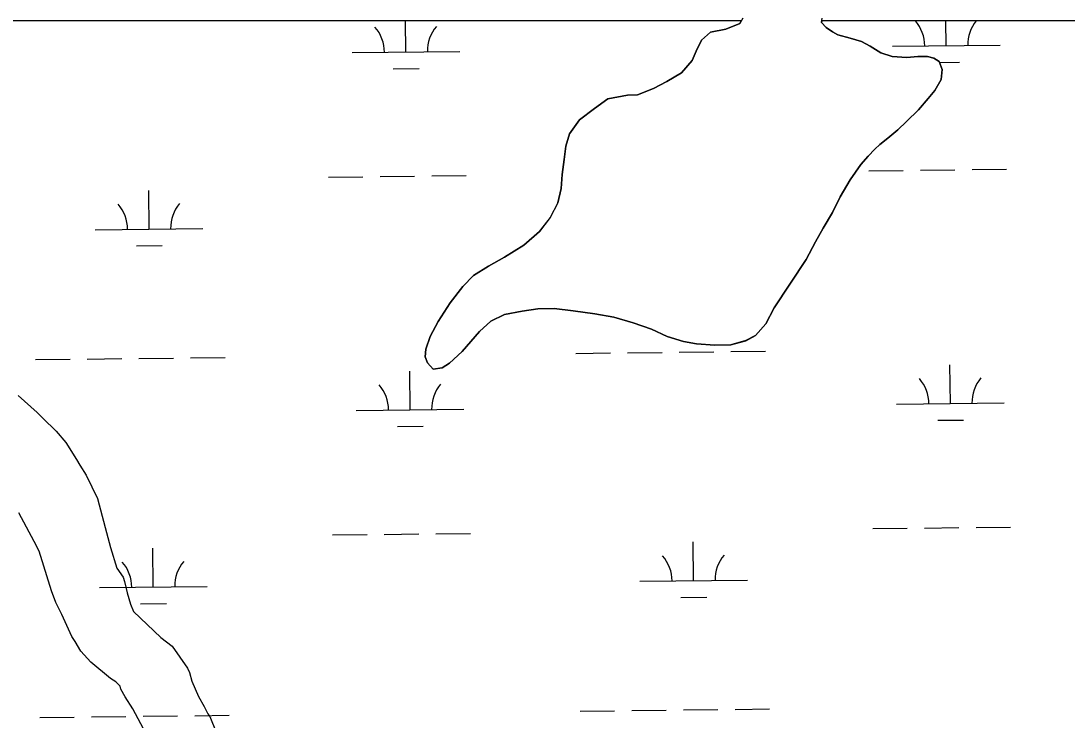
# Model space of a CAD drawing. Extents: x 3683613 to 3738215, y 469626 to 495384.
# Drawn here: x 3717943 to 3718915, y 487769 to 488419 of the extents above; entities that cross this region are included whole.
import ezdxf

# ---------------------------------------------------------------- set-up
doc = ezdxf.new("R2010")
doc.units = 0
for name, color, linetype in [('V-SITE-VEGE', 7, 'Continuous'), ('V-TOPO-SHOR', 7, 'Continuous'), ('V-WETL-SWMP', 7, 'Continuous')]:
    doc.layers.add(name, color=color, linetype=linetype)

msp = doc.modelspace()

# ---------------------------------------------------------------- linework, layer by layer
at = {"layer": 'V-SITE-VEGE'}
for p, q in [((3717940.92, 488071.05), (3717958.58, 488055.33)), ((3717958.58, 488055.33), (3717963.88, 488050.09)), ((3717963.88, 488050.09), (3717976.26, 488037.86)), ((3717976.26, 488037.86), (3717985.1, 488027.37)), ((3717985.1, 488027.37), (3717995.15, 488011.61)), ((3717995.15, 488011.61), (3717998.11, 488006.35)), ((3717998.11, 488006.35), (3718004.02, 487997.02)), ((3718004.02, 487997.02), (3718014.69, 487975.4)), ((3718014.69, 487975.4), (3718021.88, 487948.5)), ((3717955.76, 487935.23), (3717941.54, 487962.09)), ((3718021.88, 487948.5), (3718026.67, 487929.78)), ((3717960.5, 487926.47), (3717955.76, 487935.23)), ((3717971.84, 487889.63), (3717960.5, 487926.47)), ((3718026.67, 487929.78), (3718032.64, 487910.48)), ((3718032.64, 487910.48), (3718038.55, 487902.31)), ((3718038.55, 487902.31), (3718039.74, 487898.22)), ((3718039.74, 487898.22), (3718042.14, 487887.69)), ((3717976, 487878.52), (3717971.84, 487889.63)), ((3718042.14, 487887.69), (3718045.13, 487877.16)), ((3717981.34, 487867.42), (3717976, 487878.52)), ((3718045.13, 487877.16), (3718048.1, 487870.15)), ((3717990.83, 487846.97), (3717981.34, 487867.42)), ((3718048.1, 487870.15), (3718073.43, 487846.27)), ((3717993.79, 487842.3), (3717990.83, 487846.97)), ((3718073.43, 487846.27), (3718084.02, 487838.13)), ((3717999.1, 487833.55), (3717993.79, 487842.3)), ((3718084.02, 487838.13), (3718098.2, 487817.71)), ((3718008.54, 487823.06), (3717999.1, 487833.55)), ((3718026.79, 487807.93), (3718008.54, 487823.06)), ((3718098.2, 487817.71), (3718099.98, 487813.62)), ((3718031.49, 487805.03), (3718026.79, 487807.93)), ((3718099.98, 487813.62), (3718102.37, 487805.44)), ((3718035.61, 487800.95), (3718031.49, 487805.03)), ((3718036.22, 487798.03), (3718035.61, 487800.95)), ((3718040.36, 487791.02), (3718036.22, 487798.03)), ((3718102.37, 487805.44), (3718108.31, 487791.41)), ((3718047.45, 487779.93), (3718040.36, 487791.02)), ((3718108.31, 487791.41), (3718113.64, 487782.07)), ((3718059.89, 487756.57), (3718047.45, 487779.93)), ((3718113.64, 487782.07), (3718117.19, 487775.06)), ((3718117.19, 487775.06), (3718118.96, 487772.73)), ((3718118.96, 487772.73), (3718124.9, 487758.12))]:
    msp.add_line(p, q, dxfattribs=at)
at = {"layer": 'V-TOPO-SHOR'}
for points in [[(3718613.9, 488421.85), (3718611.23, 488416.94), (3718598.39, 488411.6), (3718584.13, 488408.69), (3718575.56, 488401.31), (3718570.73, 488391.13), (3718567.04, 488382.62), (3718557.07, 488370.99), (3718543.35, 488362.81), (3718531.17, 488356.57), (3718516.28, 488350.7), (3718506.9, 488350.26), (3718488.52, 488346.94), (3718476.35, 488337.74), (3718462.26, 488327.25), (3718452.94, 488314.33), (3718449.66, 488303), (3718448.19, 488290.39), (3718446.33, 488276.36), (3718445.25, 488263.36), (3718442.23, 488250.22), (3718435.23, 488236.42), (3718425.15, 488223.38), (3718410.55, 488210.82), (3718392.73, 488199.66), (3718377.86, 488191.22), (3718364.02, 488182.65), (3718354.04, 488172.31), (3718342.29, 488157.2), (3718331.2, 488139.9), (3718323.69, 488125.97), (3718319.51, 488114.11), (3718319.03, 488106.91), (3718321.25, 488101.52), (3718326.3, 488095.5), (3718334.65, 488096.7), (3718341.57, 488101.11), (3718353.21, 488112.11), (3718361.4, 488121.42), (3718369.58, 488130.47), (3718379.94, 488140.04), (3718392.77, 488146.28), (3718409.22, 488149.46), (3718423.61, 488151.6), (3718438.66, 488151.81), (3718456.55, 488149.85), (3718476.5, 488147), (3718494.27, 488143.75), (3718512.17, 488138.71), (3718529.18, 488132.63), (3718543.75, 488126.02), (3718558.83, 488121.21), (3718571.06, 488118.97), (3718587.92, 488117.9), (3718602.83, 488118.24), (3718616.7, 488122.04), (3718625.81, 488126.98), (3718635.27, 488137.58), (3718643.29, 488152.67), (3718672.75, 488197.6), (3718681.54, 488213.85), (3718688.8, 488226.49), (3718697.21, 488241.08), (3718704.59, 488255.65), (3718713.63, 488271.65), (3718723.59, 488285.72), (3718730.49, 488293.48), (3718736.76, 488299.95), (3718741.37, 488304.34), (3718748.79, 488310.3), (3718757.88, 488318.07), (3718765.94, 488325.7), (3718777.2, 488336.69), (3718786.28, 488347.16), (3718792.28, 488354.65), (3718798.27, 488364.72), (3718799.25, 488374.11), (3718796.38, 488381.43), (3718791.47, 488384.62), (3718785.55, 488386.13), (3718776.54, 488386.34)], [(3718776.54, 488386.34), (3718766.52, 488385.38), (3718752.62, 488386.34), (3718742.31, 488389.62), (3718732.25, 488395.87), (3718724.38, 488400.2), (3718713.68, 488403.23), (3718702.35, 488406.38), (3718697.19, 488409.18), (3718691.38, 488413.01), (3718687.24, 488417.75), (3718687.6, 488421.86)]]:
    msp.add_lwpolyline(points, dxfattribs=at)
at = {"layer": 'V-WETL-SWMP'}
for p, q in [((3718612.5, 488419.28), (3716626.91, 488419.28)), ((3718301.14, 488390.39), (3718300.8, 488419.28)), ((3718611.23, 488416.94), (3718612.5, 488419.28)), ((3718687.37, 488419.28), (3718687.24, 488417.75)), ((3719412.76, 488419.28), (3718687.37, 488419.28)), ((3718803.01, 488396.23), (3718802.74, 488419.28)), ((3718584.13, 488408.69), (3718598.39, 488411.6)), ((3718598.39, 488411.6), (3718611.23, 488416.94)), ((3718687.24, 488417.75), (3718691.38, 488413.01)), ((3718691.38, 488413.01), (3718697.19, 488409.18)), ((3718697.19, 488409.18), (3718702.35, 488406.38)), ((3718570.73, 488391.13), (3718575.56, 488401.31)), ((3718575.56, 488401.31), (3718584.13, 488408.69)), ((3718702.35, 488406.38), (3718713.68, 488403.23)), ((3718713.68, 488403.23), (3718724.38, 488400.2)), ((3718724.38, 488400.2), (3718732.25, 488395.87)), ((3718251.14, 488389.81), (3718351.13, 488390.97)), ((3718567.04, 488382.62), (3718570.73, 488391.13)), ((3718732.25, 488395.87), (3718742.31, 488389.62)), ((3718742.31, 488389.62), (3718752.62, 488386.34)), ((3718753.02, 488395.65), (3718853.01, 488396.81)), ((3718557.07, 488370.99), (3718567.04, 488382.62)), ((3718752.62, 488386.34), (3718766.52, 488385.38)), ((3718766.52, 488385.38), (3718776.54, 488386.34)), ((3718776.54, 488386.34), (3718785.55, 488386.13)), ((3718785.55, 488386.13), (3718791.47, 488384.62)), ((3718791.47, 488384.62), (3718796.38, 488381.43)), ((3718796.38, 488381.43), (3718799.25, 488374.11)), ((3718796.66, 488380.72), (3718815.19, 488380.94)), ((3718289.32, 488374.82), (3718313.32, 488375.1)), ((3718543.35, 488362.81), (3718557.07, 488370.99)), ((3718799.25, 488374.11), (3718798.27, 488364.72)), ((3718531.17, 488356.57), (3718543.35, 488362.81)), ((3718798.27, 488364.72), (3718792.28, 488354.65)), ((3718506.9, 488350.26), (3718516.28, 488350.7)), ((3718516.28, 488350.7), (3718531.17, 488356.57)), ((3718792.28, 488354.65), (3718786.28, 488347.16)), ((3718476.35, 488337.74), (3718488.52, 488346.94)), ((3718488.52, 488346.94), (3718506.9, 488350.26)), ((3718786.28, 488347.16), (3718777.2, 488336.69)), ((3718462.26, 488327.25), (3718476.35, 488337.74)), ((3718777.2, 488336.69), (3718765.94, 488325.7)), ((3718452.94, 488314.34), (3718462.26, 488327.25)), ((3718765.94, 488325.7), (3718757.88, 488318.07)), ((3718449.66, 488303), (3718452.94, 488314.34)), ((3718757.88, 488318.07), (3718748.79, 488310.3)), ((3718448.19, 488290.39), (3718449.66, 488303)), ((3718741.37, 488304.34), (3718736.76, 488299.94)), ((3718748.79, 488310.3), (3718741.37, 488304.34)), ((3718730.49, 488293.48), (3718723.59, 488285.72)), ((3718736.76, 488299.94), (3718730.49, 488293.48)), ((3718446.33, 488276.36), (3718448.19, 488290.39)), ((3718723.59, 488285.72), (3718713.63, 488271.65)), ((3718229.08, 488274.11), (3718261.08, 488274.48)), ((3718277.08, 488274.67), (3718309.07, 488275.04)), ((3718325.07, 488275.23), (3718357.07, 488275.6)), ((3718445.25, 488263.36), (3718446.33, 488276.36)), ((3718730.95, 488279.95), (3718762.95, 488280.32)), ((3718778.95, 488280.51), (3718810.95, 488280.88)), ((3718826.95, 488281.07), (3718858.94, 488281.44)), ((3718442.23, 488250.22), (3718445.25, 488263.36)), ((3718713.63, 488271.65), (3718704.59, 488255.65)), ((3718062.57, 488225.74), (3718062.15, 488261.74)), ((3718704.59, 488255.65), (3718697.21, 488241.08)), ((3718435.24, 488236.42), (3718442.23, 488250.22)), ((3718425.15, 488223.38), (3718435.24, 488236.42)), ((3718697.21, 488241.08), (3718688.8, 488226.5)), ((3718012.57, 488225.16), (3718112.56, 488226.32)), ((3718688.8, 488226.5), (3718681.54, 488213.85)), ((3718410.55, 488210.82), (3718425.15, 488223.38)), ((3718050.75, 488210.17), (3718074.74, 488210.45)), ((3718392.74, 488199.66), (3718410.55, 488210.82)), ((3718681.54, 488213.85), (3718672.75, 488197.6)), ((3718377.86, 488191.22), (3718392.74, 488199.66)), ((3718672.75, 488197.6), (3718643.29, 488152.67)), ((3718364.02, 488182.65), (3718377.86, 488191.22)), ((3718354.04, 488172.31), (3718364.02, 488182.65)), ((3718342.29, 488157.2), (3718354.04, 488172.31)), ((3718331.2, 488139.9), (3718342.29, 488157.2)), ((3718409.22, 488149.46), (3718392.77, 488146.28)), ((3718423.61, 488151.6), (3718409.22, 488149.46)), ((3718438.66, 488151.81), (3718423.61, 488151.6)), ((3718456.55, 488149.85), (3718438.66, 488151.81)), ((3718476.5, 488147), (3718456.55, 488149.85)), ((3718494.27, 488143.75), (3718476.5, 488147)), ((3718643.29, 488152.67), (3718635.27, 488137.58)), ((3718323.69, 488125.97), (3718331.2, 488139.9)), ((3718379.94, 488140.04), (3718369.58, 488130.46)), ((3718392.77, 488146.28), (3718379.94, 488140.04)), ((3718512.17, 488138.71), (3718494.27, 488143.75)), ((3718529.18, 488132.63), (3718512.17, 488138.71)), ((3718635.27, 488137.58), (3718625.81, 488126.98)), ((3718369.58, 488130.46), (3718361.4, 488121.42)), ((3718543.75, 488126.02), (3718529.18, 488132.63)), ((3718625.81, 488126.98), (3718616.7, 488122.05)), ((3718319.51, 488114.11), (3718323.69, 488125.97)), ((3718361.4, 488121.42), (3718353.22, 488112.11)), ((3718558.83, 488121.21), (3718543.75, 488126.02)), ((3718571.06, 488118.97), (3718558.83, 488121.21)), ((3718587.92, 488117.9), (3718571.06, 488118.97)), ((3718602.83, 488118.24), (3718587.92, 488117.9)), ((3718616.7, 488122.05), (3718602.83, 488118.24)), ((3718319.03, 488106.91), (3718319.51, 488114.11)), ((3718353.22, 488112.11), (3718341.57, 488101.11)), ((3718459, 488110.27), (3718491, 488110.64)), ((3718507, 488110.83), (3718538.99, 488111.2)), ((3718554.99, 488111.39), (3718586.99, 488111.76)), ((3718602.99, 488111.95), (3718634.99, 488112.32)), ((3717957.13, 488104.43), (3717989.12, 488104.8)), ((3718005.12, 488104.99), (3718037.12, 488105.36)), ((3718053.12, 488105.55), (3718085.12, 488105.92)), ((3718101.12, 488106.11), (3718133.11, 488106.48)), ((3718321.25, 488101.52), (3718319.03, 488106.91)), ((3718326.3, 488095.5), (3718321.25, 488101.52)), ((3718341.57, 488101.11), (3718334.65, 488096.7)), ((3718806.88, 488063.58), (3718806.46, 488099.57)), ((3718305.01, 488057.74), (3718304.59, 488093.73)), ((3718334.65, 488096.7), (3718326.3, 488095.5)), ((3718756.89, 488062.99), (3718856.88, 488064.16)), ((3718255.01, 488057.15), (3718355.01, 488058.32)), ((3718293.19, 488042.17), (3718317.19, 488042.44)), ((3718795.06, 488048.01), (3718819.06, 488048.28)), ((3718280.95, 487942.02), (3718312.94, 487942.39)), ((3718328.94, 487942.57), (3718360.94, 487942.95)), ((3718734.82, 487947.3), (3718766.82, 487947.67)), ((3718782.82, 487947.86), (3718814.82, 487948.23)), ((3718830.82, 487948.41), (3718862.81, 487948.79)), ((3718232.95, 487941.46), (3718264.95, 487941.83)), ((3718568.31, 487898.93), (3718567.89, 487934.92)), ((3718066.44, 487893.09), (3718066.02, 487929.08)), ((3718518.31, 487898.34), (3718618.31, 487899.51)), ((3718016.44, 487892.5), (3718116.43, 487893.67)), ((3718054.62, 487877.52), (3718078.62, 487877.8)), ((3718556.49, 487883.36), (3718580.49, 487883.64)), ((3718462.87, 487777.62), (3718494.87, 487777.99)), ((3718510.87, 487778.18), (3718542.87, 487778.55)), ((3718558.86, 487778.74), (3718590.86, 487779.11)), ((3718606.86, 487779.3), (3718638.86, 487779.67)), ((3717961, 487771.78), (3717992.99, 487772.15)), ((3718008.99, 487772.34), (3718040.99, 487772.71)), ((3718056.99, 487772.9), (3718088.99, 487773.27)), ((3718104.99, 487773.46), (3718136.99, 487773.83))]:
    msp.add_line(p, q, dxfattribs=at)
for centre, start, end in [((3718747.77, 488396.06), 359.89486, 41.2154), ((3718858.25, 488397.35), 141.50709, 181.43852), ((3718245.89, 488390.22), 359.89486, 41.43852), ((3718356.37, 488391.51), 139.89486, 181.43852), ((3718007.32, 488225.57), 359.89486, 41.43852), ((3718117.8, 488226.86), 139.89486, 181.43852), ((3718249.76, 488057.57), 359.89486, 41.43852), ((3718360.24, 488058.85), 139.89486, 181.43852), ((3718751.64, 488063.41), 359.89486, 41.43852), ((3718862.12, 488064.69), 139.89486, 181.43852), ((3718011.19, 487892.92), 359.89486, 41.43852), ((3718121.67, 487894.2), 139.89486, 181.43852), ((3718513.07, 487898.76), 359.89486, 41.43852), ((3718623.54, 487900.04), 139.89486, 181.43852)]:
    msp.add_arc(centre, 35.25, start, end, dxfattribs=at)

doc.saveas('drawing.dxf')
